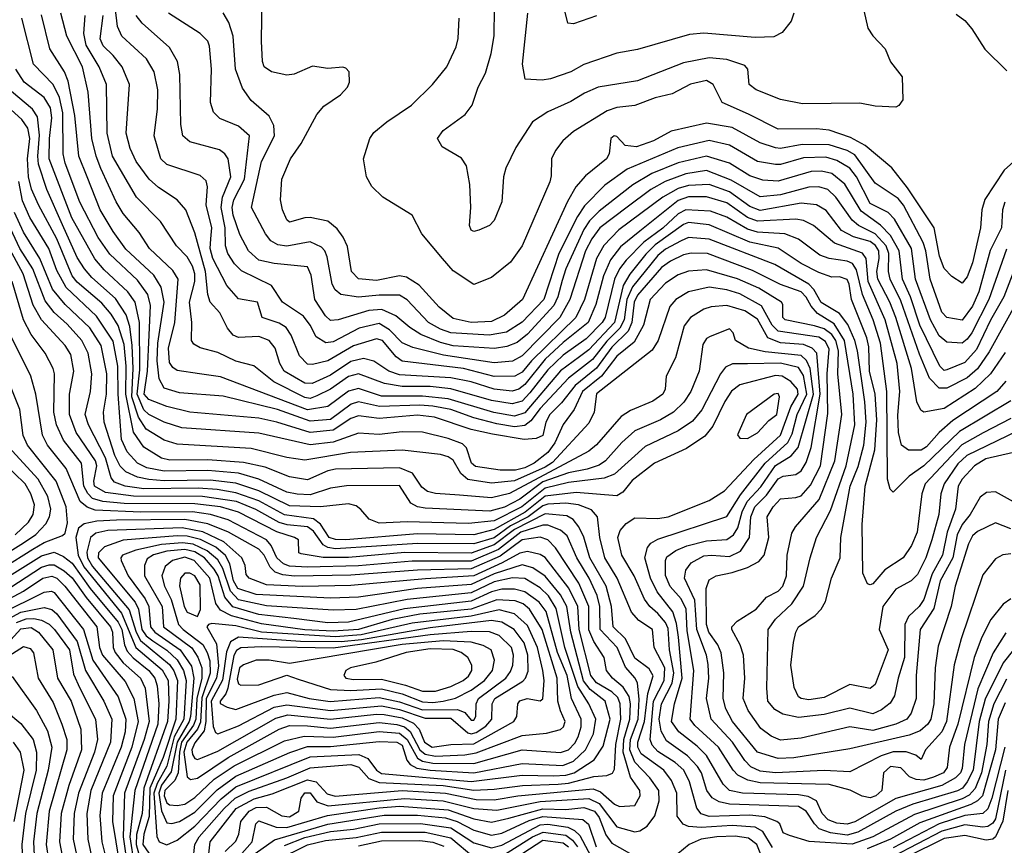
# Model space of a CAD drawing. Extents: x 501367 to 657802, y 482273 to 547541.
# Tile 258 of 656: x 589490 to 593340, y 486531 to 489759. Entities that reach past the tile are written whole.
import ezdxf

# ---------------------------------------------------------------- set-up
doc = ezdxf.new("R2010")
doc.units = 0

msp = doc.modelspace()

# ---------------------------------------------------------------- linework, layer by layer
at = {"layer": '0CON20XD'}
for points in [[(589898.9, 488488.9), (589875, 488563.1), (589847.7, 488607.7), (589810.8, 488650.8), (589715, 488733.4), (589695, 488758), (589635, 488902.7), (589563.6, 489035), (589536.7, 489096.7), (589524.2, 489145), (589520.5, 489215), (589530, 489295), (589522.3, 489335), (589498.8, 489368.8), (589415, 489444.1), (589370.7, 489505), (589347.9, 489575), (589322.7, 489695), (589237.8, 489855)], [(593342.5, 488457.5), (593285.2, 488375), (593225, 488316.9), (593105, 488239.3), (593025, 488224.5), (593013, 488233), (592998.1, 488265), (592976.2, 488395), (592915.5, 488595), (592892.3, 488655), (592845.6, 488745), (592841.3, 488775), (592850.6, 488825), (592848.7, 488855), (592836, 488876), (592815, 488891.6), (592750.4, 488909.6), (592703.6, 488935), (592643.2, 489013.2), (592605.7, 489035), (592545, 489041.7), (592385, 489013.1), (592345, 489028.7), (592265.5, 489085.5), (592185, 489114.9), (592105, 489111), (592065, 489099.1), (592004.4, 489065.6), (591832.5, 488937.5), (591773.6, 488876.4), (591745, 488825.4), (591697.8, 488665), (591664.8, 488595), (591490.6, 488425), (591455, 488381.6), (591425.3, 488364.7), (591345, 488363.5), (591225, 488394.7), (590985, 488423.9), (590961.4, 488441.4), (590908.4, 488505), (590885, 488511.8), (590795, 488483.4), (590695, 488425.8), (590635, 488410.6), (590615, 488411.9), (590584.3, 488444.3), (590551.5, 488525), (590531.8, 488555), (590505, 488572.1), (590438, 488595), (590419.4, 488655), (590345, 488668.2), (590300, 488720), (590244.6, 488825), (590234.9, 488864.9), (590237.4, 488902.6), (590241.2, 488945), (590218.9, 489035), (590223.8, 489105), (590219.6, 489129.6), (590195, 489150), (590065, 489192.7), (590041.9, 489215), (590015.3, 489305), (590029, 489411), (590029.7, 489485), (590015.2, 489555.2), (589985.5, 489605.5), (589889.7, 489695), (589872.8, 489732.8), (589856.2, 489865)], [(593342, 489045), (593332.8, 489015), (593328.5, 488945), (593284, 488856), (593240.5, 488695), (593215, 488638.4), (593175, 488584.2), (593115, 488594.7), (593095, 488615.4), (593049.8, 488745), (593032.8, 488855), (593022.3, 488887.7), (592945, 489034.2), (592925, 489060.2), (592835, 489120), (592755, 489230), (592725, 489247.2), (592655, 489270.1), (592549.1, 489270.9), (592465, 489255.8), (592445, 489257.4), (592385, 489277.9), (592275, 489337.9), (592175, 489354.8), (592036.7, 489323.3), (591968.5, 489285), (591901.9, 489261.9), (591857.8, 489267.7), (591825, 489302.2), (591814, 489305), (591801.8, 489295), (591794.6, 489235), (591784.8, 489215.2), (591701.7, 489148.3), (591664.5, 489105.5), (591631.8, 489048.2), (591455.8, 488665), (591385, 488604.2), (591335, 488579.5), (591255, 488574.6), (591185, 488590.8), (591130.6, 488635), (591051.6, 488721.6), (591002.5, 488752.5), (590975, 488757.3), (590885, 488738.8), (590815, 488746.5), (590786.6, 488775), (590772.1, 488872.1), (590755, 488909.1), (590731.1, 488941.1), (590695, 488971.5), (590626, 488986), (590605, 488984.5), (590545, 488967.5), (590535, 488976), (590517.9, 489015), (590509.2, 489055), (590515.4, 489135), (590548.2, 489215), (590590, 489275), (590651.1, 489388.9), (590679.5, 489420.5), (590744, 489465), (590772, 489495), (590778.8, 489515), (590777.5, 489555), (590765, 489570), (590753, 489573), (590695, 489567.5), (590635, 489576.9), (590563.7, 489546.3), (590535, 489541.5), (590475, 489555.5), (590445.6, 489575), (590439.5, 489595), (590435.4, 489675), (590438.5, 489855)], [(592774.4, 489865), (592806.2, 489726.2), (592825, 489696), (592873.3, 489645), (592894.3, 489594.3), (592940, 489535), (592942.5, 489445), (592927, 489423), (592915, 489417.5), (592835, 489421.2), (592775, 489432.9), (592550.6, 489430.6), (592465, 489446.7), (592370, 489485), (592341.4, 489505), (592336.9, 489565), (592325, 489580), (592255, 489603.1), (592185, 489609.8), (592085, 489589.8), (591905, 489519.7), (591751.2, 489495), (591698.5, 489471.5), (591645, 489438.7), (591555, 489399.1), (591495, 489360), (591430.2, 489259.8), (591390.9, 489179.1), (591381.1, 489145), (591375, 489047.5), (591345, 488973.8), (591326.7, 488955), (591285, 488936), (591265, 488930.8), (591255, 488936.2), (591248.6, 488955), (591253.8, 489025), (591249.4, 489115), (591237.3, 489187.3), (591217.3, 489217.3), (591141.7, 489261.7), (591124, 489295), (591145, 489325.8), (591231.1, 489388.9), (591259.4, 489425), (591282.7, 489495), (591310.5, 489549.5), (591332.9, 489627.1), (591345.4, 489695.4), (591346.9, 489803.1)], [(591745, 489774.4), (591655, 489743.3), (591632.5, 489745), (591608.3, 489848.3)], [(593375, 488066.7), (593267.7, 488042.3), (593222.6, 488015), (593175, 487962.2), (593158.8, 487935), (593148.4, 487845), (593116, 487755), (593098.4, 487665), (593057, 487593), (593025, 487491.6), (593007.1, 487465), (592964.5, 487425.5), (592950, 487395), (592949.6, 487265), (592924.1, 487185), (592909.8, 487115), (592892.8, 487087.2), (592859.3, 487060.7), (592825, 487045.7), (592735, 487067.6), (592635, 487042.5), (592535, 487030.9), (592474, 487044), (592442.7, 487062.7), (592414.7, 487095), (592411.7, 487145), (592416.1, 487375), (592444.9, 487415.1), (592508.3, 487475), (592554.3, 487545), (592580, 487655), (592605.9, 487735), (592660.4, 487839.6), (592721.1, 488015), (592754.6, 488175), (592748.6, 488295), (592714.9, 488505), (592675, 488569.9), (592609.8, 488609.8), (592585, 488638.7), (592564.8, 488674.8), (592545, 488694.4), (592464, 488724), (592355, 488779), (592178.6, 488845), (592115, 488846.5), (592085, 488839.7), (592035, 488815.5), (591999.7, 488790.3), (591905, 488681.7), (591892.3, 488655), (591883.6, 488575), (591868.8, 488541.2), (591805, 488478.6), (591745, 488396.2), (591661.7, 488328.3), (591608.9, 488261.1), (591562.8, 488215), (591547, 488185), (591535, 488133.8), (591508.7, 488121.3), (591462.7, 488117.3), (591338.3, 488138.3), (591255, 488156.4), (591112.2, 488205), (591045, 488213.3), (590895, 488199.7), (590815, 488210.6), (590785, 488199.2), (590715, 488153.8), (590625, 488145.1), (590495, 488185.9), (590425, 488201.4), (590155, 488225.2), (590065, 488246.4), (589995, 488273.7), (589976.4, 488295), (589990.1, 488385), (589996.2, 488526.2), (590001.8, 488641.8), (589990.8, 488685), (589950.7, 488740.7), (589842.3, 488842.3), (589797.1, 488907.1), (589724.8, 489045), (589667.7, 489197.7), (589659.6, 489235), (589658.5, 489395), (589645.1, 489455.1), (589621.2, 489505), (589543.5, 489585), (589497.9, 489765)], [(593389.5, 488150.5), (593193.3, 488055), (593157.6, 488022.4), (593103.8, 487945), (593090.9, 487905), (593083.8, 487825), (593056, 487726), (593033, 487655), (592999.8, 487590.2), (592975, 487565.3), (592915, 487532), (592864.2, 487465), (592850.4, 487375), (592885.3, 487295), (592835, 487159.6), (592815, 487144), (592735, 487159.4), (592635, 487109.4), (592575, 487100.5), (592545, 487104.7), (592535, 487111.8), (592517.8, 487147.8), (592505.3, 487235), (592515.8, 487324.2), (592524, 487365), (592534.6, 487385), (592600.1, 487429.9), (592623.8, 487455), (592640.4, 487485), (592664.2, 487575), (592697.4, 487655), (592699.8, 487735), (592737.5, 487935), (592767.8, 488012.2), (592789.9, 488095), (592799.8, 488185), (592794.9, 488265), (592765.3, 488465), (592755.1, 488505), (592727.6, 488567.6), (592695, 488609.8), (592622.9, 488652.8), (592594.4, 488704.4), (592575.2, 488725), (592442.3, 488802.3), (592185, 488900.3), (592105, 488907.6), (592076.3, 488895), (592015, 488861.6), (591985, 488837.5), (591886, 488714), (591863.7, 488665), (591853.6, 488585), (591836.6, 488553.4), (591785, 488502.4), (591729.1, 488430.9), (591635, 488358.1), (591525, 488239.2), (591488.8, 488191.2), (591465, 488172.4), (591425, 488167.3), (591355, 488178.9), (591265, 488202.1), (591175, 488234.9), (591105, 488248.2), (591055, 488252.2), (590896.5, 488246.5), (590815, 488264.6), (590786.1, 488256.1), (590705, 488196.1), (590625, 488189.2), (590497.7, 488235), (590285, 488286.6), (590115, 488299.6), (590055, 488318.8), (590034.9, 488354.9), (590027.3, 488425), (590030.5, 488495), (590054.9, 488655), (590042.8, 488712.8), (590015, 488760.5), (589905, 488862.3), (589855, 488931.2), (589804.5, 489015), (589754.2, 489145), (589721.7, 489225), (589705.2, 489384.8), (589679.2, 489519.2), (589665.2, 489555.2), (589608.1, 489645), (589575, 489778.1)], [(592810.2, 488480.2), (592801.9, 488515), (592742.4, 488665), (592733.4, 488725), (592725, 488742.7), (592695, 488753.4), (592665, 488752), (592615, 488770), (592545, 488805.2), (592456, 488866), (592345, 488888.6), (592185, 488957.1), (592105, 488966.2), (592085, 488957.7), (591975, 488879), (591937.8, 488842.2), (591876, 488764), (591849.9, 488720.1), (591814.9, 488575), (591715, 488467.7), (591678.9, 488441.1), (591605, 488386), (591465, 488222.3), (591425, 488208.9), (591343.9, 488223.9), (591165, 488276.7), (591065, 488287.4), (590905, 488287.7), (590815, 488317.7), (590775, 488306.9), (590695, 488247.3), (590615, 488234), (590275, 488362.5), (590192.5, 488375), (590105, 488388), (590088.8, 488398.8), (590075, 488419.2), (590071.7, 488475), (590095.9, 488575), (590109.8, 488745), (590088.3, 488778.3), (589997.9, 488865), (589956.4, 488926.4), (589895, 489000.7), (589866.8, 489046.8), (589807.7, 489177.7), (589788.7, 489225), (589772.5, 489295), (589757.9, 489475), (589734.9, 489574.9), (589674.6, 489694.6), (589650.5, 489785)], [(593365, 488268.5), (593165, 488148.5), (593025, 488015.2), (592967.8, 487975), (592905, 487912), (592893.4, 487923.4), (592883.3, 487963.3), (592880.1, 488305), (592855.4, 488495), (592826.8, 488585), (592784.8, 488684.8), (592761.4, 488781.5), (592745.4, 488805.4), (592725.2, 488814.8), (592655, 488824.9), (592618.1, 488838.1), (592535, 488901.4), (592481.9, 488921.9), (592375, 488927.7), (592335, 488940), (592255, 488987.3), (592190.7, 489010.7), (592094.2, 489015.8), (592065, 488999.6), (592005, 488944.1), (591930.3, 488889.7), (591861.5, 488818.5), (591835.1, 488784.9), (591815.3, 488744.7), (591778.5, 488595), (591767.7, 488575), (591705, 488510.8), (591615, 488447.4), (591555, 488390.7), (591485, 488299.7), (591455, 488267.6), (591415, 488256.6), (591335, 488270.7), (591175, 488316), (591095.1, 488325.1), (590985, 488325.3), (590916.4, 488336.4), (590815, 488374.9), (590775, 488363.4), (590705, 488314.3), (590652, 488288), (590625, 488278.4), (590605, 488281.3), (590483, 488343), (590405, 488406.2), (590335, 488424.2), (590265, 488458.4), (590195, 488475.5), (590170.6, 488490.6), (590161.8, 488505), (590162.4, 488575), (590153.3, 488655), (590174.9, 488735), (590174.9, 488764.9), (590166.2, 488795), (590145, 488831.9), (590103.2, 488875), (590040.3, 488970.3), (589946.7, 489065), (589853.2, 489225), (589831.9, 489315), (589829.2, 489505), (589801.2, 489575), (589749.2, 489659.2), (589740.5, 489705), (589745.3, 489775.2)], [(593345, 488345.9), (593310.3, 488305), (593138.4, 488191.6), (593084.7, 488145.3), (593035, 488089.5), (593015, 488076.5), (592965.6, 488075.6), (592937.8, 488095), (592925.5, 488145), (592923.1, 488213.1), (592931.3, 488305), (592920.8, 488415), (592874.2, 488585), (592806.9, 488735), (592799.2, 488825), (592785.7, 488845.7), (592675.6, 488885.6), (592594.1, 488954.1), (592555, 488974.5), (592525, 488978.8), (592375, 488971.5), (592335, 488986.1), (592255, 489043.1), (592175, 489066.6), (592105, 489065.8), (592065, 489051.7), (591915, 488932.6), (591839, 488871), (591800.1, 488819.9), (591772.1, 488757.9), (591742.6, 488645), (591712.4, 488575), (591615, 488497.1), (591545, 488431.9), (591465, 488332.8), (591440.9, 488315), (591415, 488307.3), (591345, 488314.6), (591255, 488343.3), (591175, 488359.3), (590975, 488370.7), (590933.4, 488385), (590874.1, 488424.1), (590833.8, 488433.8), (590785, 488423.2), (590705, 488369.7), (590632.9, 488337.1), (590605, 488338.6), (590523.8, 488385), (590507, 488415), (590489.1, 488475), (590465.4, 488505.4), (590425, 488520.7), (590345, 488516.7), (590325, 488525.6), (590302.5, 488552.5), (590273, 488613), (590235.2, 488655.2), (590225.6, 488685), (590216.9, 488775), (590175, 488925.6), (590139.7, 489015), (590105.4, 489055), (590032.4, 489102.4), (589995.9, 489135), (589945.1, 489205.1), (589921.9, 489255), (589905.7, 489315), (589919.7, 489505), (589891.2, 489575), (589855, 489619.5), (589816.6, 489656.5), (589805, 489684), (589816.3, 489775)], [(593393.4, 488665), (593279.9, 488460.1), (593235, 488394.4), (593195, 488358.7), (593115, 488318.3), (593085, 488318.7), (593047.2, 488357.2), (593008.1, 488451.9), (592935, 488659.7), (592892.7, 488745), (592887.2, 488775), (592888.5, 488845), (592878.2, 488875), (592835, 488922.2), (592769.7, 488955), (592745, 488974.8), (592681.5, 489065), (592650, 489095), (592615, 489105.8), (592575, 489104.8), (592464.8, 489074.8), (592385, 489066.1), (592272, 489132), (592175, 489169.4), (592095, 489156.5), (592013.6, 489126.4), (591958.1, 489095), (591865, 489026.5), (591758.8, 488945), (591727.4, 488902.6), (591702, 488855), (591641.4, 488665), (591601.4, 488595), (591455, 488444.8), (591416.5, 488423.5), (591345, 488417.4), (591147.3, 488447.3), (591026.8, 488476.8), (590985, 488495.2), (590936.2, 488546.2), (590895, 488571.3), (590817.1, 488552.9), (590715, 488499.8), (590686.3, 488496.3), (590648.5, 488518.5), (590625, 488564.4), (590599.9, 488599.9), (590517.4, 488655), (590475, 488719.3), (590356.9, 488776.9), (590329.3, 488805), (590303.2, 488845), (590294.8, 488875), (590293.3, 488945), (590277.7, 489025), (590283.5, 489065), (590314.8, 489145), (590305.2, 489215), (590292.2, 489235), (590270.5, 489250.5), (590155, 489281.6), (590128.4, 489305), (590119.4, 489349.4), (590115.6, 489545), (590107.1, 489595), (590075, 489650), (589969.3, 489745), (589944.7, 489775)], [(593406.4, 488855), (593338.1, 488675), (593285, 488583.8), (593230.6, 488469.4), (593185, 488418.7), (593115, 488390), (593105, 488387.7), (593087.4, 488405), (593009, 488565), (592972.3, 488675), (592941.6, 488745), (592928.8, 488855), (592894.6, 488915), (592855.9, 488955.9), (592780.4, 489010.4), (592716.6, 489116.6), (592665, 489158), (592625, 489167.2), (592585, 489165.7), (592455, 489127.4), (592395, 489131), (592345, 489149), (592265, 489198.6), (592175, 489226), (592065, 489199.9), (591961.9, 489158.1), (591887.3, 489112.7), (591755, 489010.7), (591717.2, 488972.8), (591695, 488938.9), (591625.4, 488785), (591610.8, 488739.2), (591593.9, 488675), (591577.8, 488642.2), (591475, 488529.7), (591435, 488496.7), (591395, 488480.7), (591345.9, 488474.1), (591185, 488484.4), (591135, 488497.1), (591058.3, 488528.3), (591015.1, 488555.1), (590961.2, 488601.2), (590905.6, 488625.6), (590855, 488621.8), (590735, 488585.7), (590705, 488583.3), (590685, 488601.2), (590643.6, 488665), (590630.1, 488760.1), (590615, 488793.1), (590485, 488805.2), (590425, 488819.4), (590384.3, 488855), (590350.9, 488919.1), (590325, 488994.6), (590320.6, 489025), (590327.6, 489055), (590368.5, 489135), (590388.5, 489305), (590345, 489342.5), (590272.1, 489372.1), (590247.7, 489397.7), (590235.4, 489435), (590240, 489565), (590232.3, 489655), (590225.4, 489675), (590195.6, 489705), (590071.1, 489785)], [(593348, 488862), (593279.1, 488665), (593213, 488535), (593195, 488509.8), (593175, 488494.4), (593115, 488498), (593085, 488523), (593050.5, 488585), (592992.8, 488745), (592977, 488865), (592909.7, 488979.7), (592885, 489005.2), (592815, 489040.6), (592761.5, 489145), (592735, 489178.8), (592685, 489208.7), (592641.8, 489221.8), (592555, 489218.8), (592465, 489192.8), (592445, 489192.5), (592375, 489204.5), (592265, 489268.7), (592185, 489286.5), (592062.6, 489257.4), (591865.6, 489174.4), (591778.3, 489111.7), (591698.1, 489031.9), (591670.4, 488989.6), (591598, 488845), (591539.2, 488665), (591455, 488577), (591392.8, 488537.2), (591325.1, 488525.1), (591175, 488534.4), (591135, 488548.5), (591088.8, 488575), (591005, 488663.8), (590975, 488682.5), (590895, 488682.3), (590815, 488673.8), (590745, 488684.7), (590723.4, 488703.4), (590711, 488725), (590692.1, 488832.1), (590683.6, 488855), (590669.3, 488869.3), (590625, 488891), (590534.1, 488874.1), (590499.2, 488879.2), (590472, 488895), (590451.4, 488921.4), (590396.7, 489025), (590435.2, 489205), (590485.9, 489305), (590483.9, 489345), (590465, 489381.2), (590395, 489443.1), (590361.3, 489491.3), (590334.3, 489565), (590324.8, 489695), (590308, 489748), (590285.6, 489785.6)], [(593387.9, 489215), (593338.8, 489171.2), (593263.6, 489056.4), (593251.7, 489015), (593247, 488945), (593215, 488808.6), (593195, 488753.5), (593175, 488728.5), (593135, 488754.5), (593105, 488786.4), (593086, 488835), (593065.4, 488945.4), (592961.5, 489101.5), (592899.2, 489179.2), (592795, 489266.9), (592738.7, 489298.7), (592655, 489327), (592605, 489332.6), (592455, 489330.5), (592339.9, 489389.9), (592236.4, 489435), (592201, 489505), (592175, 489521.2), (592112.9, 489507.1), (592040.4, 489469.6), (591975, 489454), (591895, 489422.9), (591825, 489415.2), (591787.2, 489402.8), (591655, 489322), (591613.8, 489285), (591585, 489247.5), (591569.7, 489215), (591568.3, 489148.3), (591562.4, 489125), (591454.1, 488875), (591408.8, 488811.2), (591335, 488751.4), (591265, 488724), (591185, 488776.9), (591143.3, 488825), (591061.7, 488921.7), (591024.5, 488994.5), (590910, 489065), (590867.2, 489107.2), (590845.7, 489145), (590834.3, 489215), (590858.9, 489295), (590875, 489318.1), (590925, 489359.5), (591022.2, 489425), (591104.5, 489505), (591159.6, 489575), (591196.7, 489653.3), (591204, 489685), (591208.2, 489765)], [(592516.2, 489785), (592506.6, 489753.4), (592471.5, 489708.5), (592438.3, 489691.7), (592365, 489688.9), (592165, 489705.8), (592108.5, 489701.5), (591905, 489642), (591825, 489628.5), (591696, 489584), (591644.4, 489555), (591565, 489527.5), (591532.3, 489522.3), (591466, 489526), (591455.3, 489585), (591476.5, 489785)], [(593150.8, 489780.8), (593185, 489755.6), (593213, 489723), (593263.6, 489643.6), (593349.5, 489559.5)], [(593375, 487873.6), (593305, 487912.9), (593269.7, 487910.3), (593245, 487892.9), (593206, 487825), (593174.4, 487785.6), (593155.2, 487745.2), (593138.1, 487655), (593089.3, 487565), (593063.5, 487456.5), (593010.9, 487375), (592995.6, 487195.6), (592995.2, 487104.8), (592975, 487047.8), (592958.2, 487025), (592915.5, 487005), (592825, 486980), (592735, 486994), (592545, 486949.8), (592465, 486942.9), (592428.1, 486958.1), (592387.5, 486987.5), (592337.8, 487057.8), (592319.1, 487105), (592324.7, 487184.7), (592319.4, 487275), (592306.7, 487315), (592273.9, 487375), (592274.6, 487385), (592295, 487407.7), (592370, 487455), (592409.2, 487500.9), (592455, 487525.3), (592473.4, 487545), (592488.4, 487585), (592490, 487665), (592509, 487751), (592523.8, 487776.2), (592616.2, 487883.8), (592677.2, 488035), (592704.9, 488215), (592688.9, 488375), (592690.7, 488465), (592680.6, 488505), (592665, 488528.1), (592635, 488550.9), (592597.6, 488562.4), (592482.9, 488585), (592473.8, 488595), (592473.5, 488645), (592468.2, 488655), (592379.4, 488709.4), (592296.3, 488746.3), (592175, 488781.6), (592105, 488776.2), (592065, 488761.7), (592015, 488729.1), (591954.8, 488665), (591928.8, 488565), (591891.8, 488498.2), (591825, 488443.3), (591764.1, 488365), (591690.1, 488305), (591657.4, 488235), (591615, 488176.6), (591581.8, 488105), (591555, 488066.5), (591501.9, 488025), (591465, 488006.9), (591428.5, 487998.5), (591368.4, 487998.4), (591272.4, 488012.4), (591256.2, 488025), (591236.5, 488085), (591220.8, 488100.8), (591165, 488122.2), (591065, 488146.4), (590985, 488147.9), (590895, 488137.7), (590815, 488141.9), (590715, 488107.7), (590625, 488097), (590425, 488142), (590123.8, 488163.8), (590055, 488185.9), (589995, 488215.7), (589975, 488233.9), (589949.6, 488295), (589960, 488390), (589958.8, 488575), (589941, 488655), (589912.5, 488695), (589820.5, 488780.5), (589783.9, 488823.9), (589693.9, 488983.9), (589605.8, 489215), (589606, 489295), (589615.4, 489375), (589610.6, 489415), (589585, 489454.3), (589507.8, 489515), (589474.5, 489565)], [(593365, 487768.4), (593305, 487791.5), (593235, 487757.9), (593215, 487741.3), (593199.8, 487710.2), (593147.3, 487545), (593132.2, 487465), (593080.8, 487309.2), (593068.8, 487225), (593064.2, 487085), (593052.7, 487025), (593040.6, 487005), (593010.6, 486979.4), (592967.5, 486962.5), (592735, 486908.4), (592516.3, 486873.7), (592455, 486870.6), (592375, 486894.8), (592277.5, 487015), (592251.1, 487065), (592240.8, 487105), (592243.4, 487205), (592233.1, 487283.1), (592219.8, 487315), (592183.8, 487365), (592175.4, 487395), (592174, 487535), (592185, 487568.5), (592212.5, 487585), (592275, 487597.2), (592335, 487617.4), (592379.7, 487640.3), (592400.8, 487665), (592418.4, 487735), (592412.2, 487815), (592435.7, 487855), (592465, 487886.3), (592525, 487891), (592545, 487898), (592581.2, 487938.8), (592621.5, 488015), (592650.1, 488219.9), (592646.5, 488375), (592655, 488471.5), (592641.1, 488501.1), (592615, 488518.1), (592455, 488541), (592431.6, 488565), (592390.3, 488640.3), (592305, 488686.8), (592255, 488703.1), (592185, 488713), (592105.3, 488695.3), (592054.9, 488665.2), (592031.7, 488638.3), (591986.1, 488505), (591963.1, 488466.9), (591745, 488295.7), (591735.6, 488224.4), (591715, 488181.1), (591572.6, 488027.4), (591545, 488009), (591425, 487956.8), (591335, 487946.6), (591241.6, 487961.6), (591214.9, 487984.9), (591185, 488036.5), (591165, 488050.2), (591135, 488059.5), (590985, 488075.8), (590782.9, 488067.1), (590605, 488036.8), (590535, 488047), (590395, 488082.9), (590105, 488099.8), (590055, 488114.5), (589985, 488158.2), (589954.6, 488204.6), (589928.2, 488285), (589933.5, 488395), (589930.1, 488485), (589919.9, 488559.9), (589905.6, 488605.6), (589865, 488668.7), (589771.6, 488751.6), (589743.1, 488785), (589715, 488829.1), (589657.4, 488957.4), (589596.3, 489095), (589563.9, 489193.9), (589560.3, 489225), (589567.4, 489307.4), (589559.2, 489379.2), (589539.7, 489409.7), (589457.9, 489477.9)], [(590767.2, 487937.2), (590705, 487926.9), (590625, 487901.9), (590575, 487903.6), (590535, 487911.4), (590425, 487962.8), (590345, 487986.5), (590225, 487996), (590055, 487993.8), (589986.8, 488006.8), (589950.5, 488025), (589909.5, 488069.5), (589888.3, 488118.3), (589874.7, 488294.7), (589873.8, 488405), (589855, 488501.8), (589790.5, 488600.5), (589671.8, 488711.8), (589635, 488778), (589604, 488864), (589529, 488985), (589501.1, 489051.1), (589486.9, 489126.9)], [(593375, 487296.1), (593335, 487245.2), (593265, 487102.4), (593241.6, 487015), (593217.4, 486825), (593195, 486778.9), (593175.8, 486755), (593156.2, 486743.8), (592982.3, 486692.3), (592915, 486664.9), (592767.4, 486582.6), (592725, 486571.2), (592660.3, 486580.2), (592616.3, 486596.3), (592596.9, 486615), (592564.8, 486665), (592535, 486682.7), (592265, 486692.7), (592225, 486701.8), (592197.2, 486717.2), (592176.9, 486745), (592155.1, 486815), (592139.9, 486839.9), (592101.4, 486881.4), (592019.1, 486939.1), (591997.4, 486977.4), (591990, 487025), (591999.7, 487085), (592040.9, 487165), (592047.5, 487205), (592030.6, 487295), (592025, 487379.2), (592015, 487401.7), (591985, 487437.6), (591953.5, 487465), (591933, 487493), (591892.8, 487585), (591844.7, 487665), (591828.8, 487735), (591837.7, 487762.3), (591861.2, 487788.8), (591895, 487811.9), (591985, 487809.4), (592025, 487815.6), (592185, 487879), (592245, 487917.4), (592360.4, 488039.6), (592465, 488134.1), (592504.8, 488245.2), (592533.2, 488295), (592531.4, 488315), (592504.4, 488344.4), (592471.2, 488365), (592445, 488367.8), (592305, 488331.4), (592272.9, 488307.1), (592246.9, 488266.9), (592200.1, 488169.9), (592169, 488131), (592097, 488083), (591971.3, 488025), (591885, 487957.5), (591847.5, 487912.5), (591825, 487897.5), (591665, 487910.8), (591545, 487896.2), (591465.9, 487834.1), (591345, 487765.8), (591265, 487745.1), (591045, 487748.5), (590765, 487725.5), (590725, 487726.6), (590699.5, 487735), (590666.3, 487786.3), (590638, 487808), (590525, 487822.6), (590425, 487878.2), (590335, 487909.9), (590262.5, 487922.5), (590187.2, 487927.2), (589975, 487924.6), (589902.7, 487935), (589860.8, 487950.8), (589847.6, 487967.6), (589825, 488046.2), (589758.5, 488175), (589745.8, 488215), (589766.4, 488305), (589772.2, 488375), (589757.5, 488455), (589732.4, 488505), (589675, 488568), (589624.7, 488614.7), (589589.4, 488659.4), (589541, 488785), (589491, 488865), (589425, 489004.3)], [(593345, 487362.1), (593295.8, 487284.2), (593236.7, 487143.3), (593184.1, 486925), (593175, 486832.2), (593168.1, 486815), (593148.4, 486795), (593094.9, 486765.1), (592915.3, 486714.7), (592755, 486622.5), (592725, 486614), (592685, 486618.2), (592651.5, 486631.5), (592627, 486655), (592605.3, 486705), (592572.3, 486722.3), (592535, 486728.5), (592315.4, 486735.4), (592265, 486745.6), (592240.4, 486770.4), (592175, 486883), (592139, 486919), (592067, 486975), (592038.9, 487015), (592050.3, 487085), (592080.4, 487185), (592065.1, 487344.9), (592058.3, 487398.3), (592043.9, 487443.9), (591982, 487522), (591956.3, 487575), (591934.4, 487655), (591944.4, 487695.6), (591957.9, 487712.1), (591985, 487727.6), (592255, 487816.3), (592308, 487902), (592404.5, 488025.5), (592493.5, 488106.5), (592509.5, 488140.5), (592530.1, 488215), (592567.1, 488295), (592555, 488368.2), (592535, 488399.4), (592465, 488415.9), (592335, 488413.6), (592276.9, 488413.1), (592249.1, 488400.9), (592229.6, 488375), (592156.5, 488233.5), (592120.3, 488189.7), (592065, 488151.2), (591935, 488091), (591815, 487981.9), (591775, 487967), (591635, 487949.5), (591545, 487927.7), (591453.8, 487855), (591345, 487800), (591245, 487789.9), (591005, 487795.9), (590895, 487791.1), (590856.8, 487806.8), (590823.7, 487843.7), (590805, 487857.9), (590775, 487865.6), (590665.5, 487854.5), (590545, 487858.8), (590425, 487917.3), (590335, 487946.9), (590235, 487959.3), (590055, 487955.9), (589995, 487960.8), (589950.8, 487970.8), (589905, 487991), (589883.2, 488013.2), (589861.3, 488055), (589820.2, 488185), (589817.5, 488225), (589829.4, 488295), (589830.3, 488375), (589808, 488485), (589763.7, 488553.7), (589667.8, 488645), (589618.1, 488705), (589569.2, 488825), (589505, 488928.4), (589469.1, 489005)], [(593348.6, 487181.4), (593299.1, 487085), (593278.2, 487015), (593271.2, 486925), (593249.8, 486815), (593226.2, 486753.8), (593202.8, 486727.2), (593175, 486712.7), (592988, 486652), (592825, 486564.7), (592745, 486535.9), (592576.5, 486546.5), (592499.8, 486569.8), (592475, 486580), (592462.5, 486615), (592450.4, 486625), (592403.2, 486643.2), (592345, 486649.2), (592185, 486643.4), (592154.9, 486654.9), (592137, 486677), (592108.8, 486778.8), (592086.6, 486825), (592052.6, 486855), (591985, 486898.1), (591962.4, 486922.4), (591955.1, 486945), (591968.1, 487095), (592009.4, 487175), (592011.8, 487225), (591970.4, 487305), (591964.5, 487375), (591910.4, 487410.4), (591882.5, 487442.5), (591825.9, 487575), (591777.6, 487655), (591757.8, 487735), (591748.8, 487815), (591725, 487842.4), (591675, 487862.6), (591625, 487869.1), (591555, 487865.4), (591535, 487858.5), (591478.3, 487815), (591409.2, 487780.8), (591345, 487733.8), (591265, 487709.3), (591045, 487711.5), (590725, 487690.4), (590695.2, 487695.2), (590676.4, 487706.4), (590639.1, 487759.1), (590615, 487776.7), (590535.5, 487784.5), (590505, 487793.2), (590413.8, 487843.8), (590337.6, 487875), (590204.9, 487894.9), (589935, 487896.3), (589825, 487911.2), (589782.4, 487935), (589779.5, 487955), (589791.3, 488015), (589786.3, 488035), (589710.8, 488145), (589684.6, 488215), (589684.5, 488295), (589702.1, 488385), (589689.5, 488449.5), (589667.6, 488485), (589575.8, 488585.8), (589542.9, 488642.9), (589503.3, 488765), (589425, 488909.8)], [(592433.1, 486523.1), (592395.3, 486585.3), (592365, 486602.3), (592275, 486608.6), (592155, 486600.5), (592104.9, 486604.9), (592083.4, 486613.4), (592060.9, 486645), (592059.2, 486735), (592038.5, 486785), (592008, 486825), (591919.5, 486889.5), (591907.1, 486915), (591907.2, 486935), (591933.4, 487015), (591945.5, 487124.5), (591966.2, 487193.8), (591951.4, 487221.4), (591895, 487262.5), (591858, 487338), (591810.3, 487385), (591804.2, 487465), (591782.6, 487545), (591719.5, 487655), (591695.5, 487735.6), (591676.7, 487776.7), (591654.4, 487804.4), (591629.5, 487819.5), (591545, 487826.8), (591424.1, 487765.9), (591345, 487706), (591255, 487673.1), (590995.6, 487675.6), (590775, 487656.3), (590676.3, 487656.3), (590590.6, 487670.6), (590581.2, 487675), (590580, 487725), (590564, 487735), (590495, 487757.2), (590345, 487834), (590275, 487854), (590175, 487866.2), (589898.1, 487868.1), (589815, 487875.1), (589775, 487887.6), (589756, 487906), (589740.8, 487935), (589731.5, 488025), (589660.9, 488115), (589633.9, 488175), (589623.3, 488225), (589625.6, 488375), (589620.9, 488395), (589588.9, 488455), (589535, 488528), (589505.4, 488585.4), (589461.1, 488735)], [(593365, 487671), (593333.5, 487666.5), (593305, 487651.8), (593255, 487588.9), (593171.4, 487338.6), (593143.3, 487236.7), (593114.1, 487015), (593094.7, 486975.3), (593030.9, 486905), (593015, 486866.7), (592993.4, 486883.4), (592956.3, 486896.3), (592905, 486897.2), (592858.3, 486881.7), (592735, 486818.3), (592635, 486824), (592445, 486814.9), (592385, 486821.2), (592348.3, 486838.3), (592325, 486862.4), (592276.8, 486935), (592193.7, 487025), (592174.8, 487105), (592184.8, 487185), (592181.5, 487238.5), (592174.6, 487275), (592138, 487375), (592129.4, 487489.4), (592089, 487575), (592095, 487606.5), (592115.5, 487635), (592165, 487663), (592195, 487666), (592265, 487659.7), (592308.5, 487681.5), (592343.5, 487735), (592348.3, 487815), (592364.2, 487855), (592409.4, 487900.6), (592455, 487964.2), (592475, 487974.5), (592525, 487981.4), (592545, 487995.8), (592565, 488027.7), (592583.9, 488086.1), (592619.9, 488295), (592607, 488455), (592588.8, 488475), (592555, 488489.2), (592463.9, 488496.1), (592415.3, 488515.3), (592375, 488588.3), (592325, 488620.9), (592255, 488642.1), (592193.2, 488636.8), (592165, 488627.3), (592113.2, 488595), (592087.3, 488562.7), (592053.5, 488436.5), (592017.7, 488365), (592013.3, 488315), (592004.7, 488295), (591965, 488267.3), (591878.5, 488231.5), (591841.9, 488208.1), (591745, 488096.7), (591715, 488071.6), (591405, 487906.5), (591335, 487889.7), (591209.6, 487900.4), (591115, 487906.7), (591085, 487914.8), (591061.6, 487931.6), (591025.5, 487985.5), (590975, 488007.1), (590725, 488001.4), (590695, 487995.2), (590615, 487959.6), (590545, 487971.9), (590449.1, 488009.1), (590365, 488028.1), (590225, 488038.4), (590077.2, 488037.2), (590045, 488044.8), (589975, 488088), (589935, 488146.9), (589904.3, 488295), (589906.7, 488405), (589898.9, 488488.9)], [(593365, 487494.6), (593335, 487473.6), (593286.4, 487413.6), (593251.7, 487345), (593221.6, 487265), (593158.1, 487005), (593125.5, 486915), (593115.8, 486835), (593102.3, 486815), (593062.4, 486797.6), (593025, 486786.3), (592995, 486788.2), (592969.5, 486799.5), (592935, 486834.4), (592895, 486840), (592866.6, 486815), (592861.2, 486745), (592837.4, 486725), (592815, 486717.4), (592783.3, 486723.3), (592736.6, 486746.6), (592655, 486769.6), (592385, 486775.8), (592336.3, 486786.3), (592298.1, 486805), (592278.9, 486825), (592222.2, 486915), (592129.4, 486999.4), (592111, 487025), (592125.4, 487215), (592099.8, 487370.2), (592095.6, 487455), (592076.1, 487495), (592032.9, 487542.9), (592014.5, 487585.5), (592014.4, 487645), (592020.5, 487659.5), (592055.6, 487684.4), (592098, 487702), (592175, 487721.4), (592255, 487726.7), (592281.3, 487745), (592297.7, 487772.3), (592314.5, 487835), (592334.1, 487875), (592387, 487933), (592444.4, 488015.6), (592505.7, 488054.3), (592533.1, 488086.9), (592594, 488295), (592580.7, 488395), (592566.1, 488426.1), (592545, 488446.1), (592405, 488460.1), (592339.4, 488475), (592288.6, 488505), (592279.2, 488535), (592265, 488550), (592189.6, 488520.4), (592175, 488512.3), (592160.5, 488489.5), (592146.2, 488385), (592113.5, 488305), (592086.3, 488263.7), (592045.9, 488225), (591995, 488195.2), (591895, 488151.5), (591843.7, 488106.3), (591779.7, 488035), (591755, 488017.5), (591708.7, 488001.3), (591635, 487987.2), (591535, 487952.1), (591444.9, 487885.1), (591385, 487853.4), (591327.6, 487837.6), (591075, 487849), (591045.1, 487855.1), (591018.7, 487868.7), (590975, 487937.9), (590767.2, 487937.2)], [(590293.2, 486506.8), (590335, 486547.5), (590346.5, 486575), (590354.9, 486625), (590387.2, 486665), (590415, 486679.4), (590455, 486681), (590515, 486646.7), (590545, 486642.5), (590581.8, 486665), (590590.6, 486715), (590605, 486736.7), (590625, 486736.3), (590651.7, 486701.7), (590696, 486686), (590995, 486714.9), (591145, 486705.4), (591265, 486674.7), (591355, 486668.7), (591525, 486702.5), (591715, 486713.8), (591755.3, 486695.3), (591825, 486602.9), (591895, 486583.5), (591915, 486587.6), (591943.8, 486606.2), (591973.3, 486646.7), (591990.7, 486705), (591988.8, 486745), (591954, 486795), (591895, 486856.8), (591875.8, 486905), (591878.5, 486945), (591907.6, 487025), (591912.3, 487102.3), (591905.8, 487165.8), (591896.4, 487185), (591858.2, 487228.2), (591825.9, 487305), (591759.5, 487375), (591758.4, 487465), (591747.9, 487507.9), (591717.1, 487575), (591668.1, 487655), (591630.8, 487740.8), (591605, 487762.9), (591555, 487782.2), (591535, 487782.3), (591449.7, 487755), (591362.3, 487687.7), (591255, 487641.5), (591025, 487641.8), (590815, 487623.3), (590615, 487619), (590545, 487622.9), (590521.8, 487631.8), (590495.1, 487655), (590473.7, 487703.7), (590455.4, 487725.4), (590305, 487803.9), (590236.2, 487825), (590165.2, 487835.2), (589964, 487834), (589785, 487840.9), (589753.1, 487853.1), (589726, 487876), (589671.9, 488005), (589598.9, 488095), (589578.8, 488135), (589552.5, 488295), (589533.8, 488365), (589459.6, 488515)], [(589425, 487616.3), (589541.1, 487688.9), (589585, 487714.9), (589657.5, 487742.5), (589667.8, 487752.2), (589677.4, 487792.6), (589671.6, 487855), (589632.6, 487955), (589520.8, 488095), (589503.1, 488133.1), (589490.8, 488235), (589396.9, 488466.9)], [(593365, 488199.5), (593256.4, 488143.6), (593173.5, 488096.5), (593030, 487945), (593016.8, 487905), (592999.2, 487755), (592976.9, 487703.1), (592944.1, 487655), (592872, 487608), (592825, 487553.6), (592815, 487549.1), (592805, 487553.3), (592786.1, 487595), (592784.4, 487785), (592795.5, 487935), (592833.1, 488076.9), (592840.9, 488195), (592834.4, 488295), (592812.8, 488385), (592810.2, 488480.2)], [(592335, 488122.2), (592375, 488143.5), (592418.6, 488191.4), (592449.6, 488215), (592460.8, 488285), (592455, 488298.2), (592439.2, 488295), (592331.1, 488215), (592295.9, 488135.9), (592305, 488122.5), (592335, 488122.2)], [(589415, 487658.2), (589505, 487713.4), (589553.6, 487746.4), (589592.4, 487787.6), (589606.9, 487815), (589612.3, 487845), (589600.2, 487895), (589562.7, 487962.7), (589431.7, 488105)], [(589472.4, 487745), (589524.9, 487795.1), (589543.2, 487825), (589547.7, 487862.3), (589533.5, 487905), (589510.8, 487945), (589425, 488027.5)], [(590227.4, 486475), (590234, 486545), (590336.3, 486675), (590407.2, 486712.8), (590477, 486733), (590615, 486787.6), (590649.5, 486779.5), (590692.3, 486732.3), (590723.8, 486723.8), (590985, 486745.8), (591155.1, 486735.1), (591275, 486710.8), (591345, 486709.6), (591438.1, 486725), (591732.6, 486752.6), (591760.6, 486740.6), (591815, 486692.3), (591835, 486682.7), (591895, 486686.9), (591916, 486725), (591913.9, 486745), (591878.1, 486798.1), (591848.8, 486895), (591851.5, 486945), (591875.3, 487025), (591877.6, 487085), (591872.6, 487112.6), (591849.4, 487149.4), (591807.1, 487185), (591783.8, 487215), (591774.7, 487265), (591735, 487328.1), (591715, 487373.4), (591714.9, 487465), (591676.2, 487556.2), (591584.7, 487694.7), (591555, 487725.2), (591525.4, 487735.4), (591455, 487725.9), (591368.1, 487661.9), (591255, 487611.6), (591045, 487606.9), (590785, 487586.9), (590565, 487584), (590518.8, 487588.8), (590489.2, 487599.2), (590469.3, 487619.3), (590445.4, 487665.4), (590425, 487688.5), (590305.9, 487755.9), (590225, 487788.3), (590135, 487804.6), (589868.1, 487801.9), (589791.3, 487798.7), (589741.6, 487788.4), (589719.4, 487770.6), (589709.3, 487735), (589718.3, 487665), (589740.4, 487620.4), (589888.4, 487438.4), (589944.4, 487304.4), (590046.9, 487216.9), (590070.2, 487175), (590073.5, 487095), (590067.3, 487015), (589975.4, 486755), (589968.8, 486655), (589946.6, 486573.4), (589944.9, 486535), (589969.8, 486445)], [(590168.1, 486475), (590174.2, 486535), (590192.2, 486565), (590289.1, 486675), (590332.6, 486715), (590387.1, 486742.9), (590535, 486795.5), (590625, 486834.5), (590785, 486846.9), (590816.2, 486836.2), (590855, 486793), (590895, 486776.2), (591145.3, 486765.3), (591265, 486747.3), (591345, 486750.5), (591455.5, 486765.5), (591595, 486770.2), (591635, 486773.9), (591735, 486800.7), (591786, 486804), (591807.2, 486812.8), (591815, 486828.8), (591820.6, 486925), (591840.8, 487025), (591837.5, 487085), (591829.1, 487109.1), (591805, 487131.6), (591745, 487165.9), (591722.7, 487195), (591677.4, 487375), (591672.3, 487465), (591637, 487537), (591545, 487656.7), (591525, 487668.3), (591475, 487680), (591445, 487673.3), (591376.8, 487635), (591265, 487584.5), (591076.6, 487573.4), (590785, 487546.4), (590595, 487543.7), (590455, 487550), (590386.9, 487575), (590375, 487590), (590371.1, 487625), (590358.7, 487655), (590288.1, 487718.1), (590206.4, 487756.4), (590125, 487772), (589835, 487762.5), (589788.2, 487751.8), (589767.1, 487735), (589752.6, 487677.4), (589754.4, 487655), (589775, 487621.4), (589917.7, 487452.3), (589944.9, 487365), (589962.5, 487332.5), (590075, 487238.3), (590093, 487213), (590106.3, 487175), (590101, 487025), (590050.6, 486875), (589998.5, 486755), (589996.4, 486643.6), (589974.7, 486574.7), (589971, 486535), (589995, 486500.3)], [(590065, 486533.4), (590105, 486551.3), (590175, 486606.2), (590277.4, 486712.6), (590335, 486759.4), (590625, 486876.8), (590815.9, 486885.9), (590851.1, 486871.1), (590885.5, 486825), (590905, 486812.6), (591255, 486781.3), (591455, 486805.3), (591576.5, 486803.5), (591624.8, 486805.2), (591657.8, 486815), (591736.1, 486865), (591771.5, 486918.5), (591799.2, 487025), (591779, 487095), (591720.4, 487140.4), (591694.8, 487174.8), (591644.4, 487365), (591629.7, 487465), (591605, 487510.2), (591545, 487583.8), (591495.7, 487615.7), (591455, 487627.7), (591345, 487592.4), (591255, 487551), (591044.9, 487534.9), (590915.4, 487515.4), (590815, 487502), (590705, 487498), (590415, 487511.5), (590342.7, 487535), (590325.7, 487565), (590311.6, 487631.5), (590294.8, 487664.8), (590256.5, 487696.5), (590196.9, 487726.9), (590145, 487739.6), (590105, 487740.7), (589895, 487724.6), (589821.3, 487698.7), (589798.3, 487675), (589796.6, 487655), (589941.5, 487481.5), (589954.6, 487454.6), (589967.4, 487375), (589985, 487350.1), (590010.6, 487330.6), (590065, 487293.6), (590105, 487256), (590130.1, 487215), (590140.4, 487175), (590131.2, 487025), (590093.9, 486955), (590065, 486840.3), (590026.8, 486773.1), (590014.4, 486735), (590025.6, 486565.6), (590035.8, 486545), (590065, 486533.4)], [(590085, 486616), (590115, 486624.2), (590175, 486660.4), (590261.4, 486748.6), (590335, 486801.8), (590545.5, 486894.5), (590615, 486917.2), (590705, 486917.1), (590895, 486936.7), (590965, 486935.1), (590985, 486922.2), (591003.9, 486863.9), (591016.9, 486846.9), (591042.8, 486832.8), (591094.7, 486824.7), (591265, 486814.6), (591455, 486851.6), (591613.2, 486843.2), (591655, 486860.7), (591702.4, 486905), (591732.8, 486967.2), (591742.5, 487025), (591714.9, 487084.9), (591672.6, 487152.6), (591621.7, 487305), (591587.2, 487457.2), (591556.9, 487506.9), (591525, 487538.1), (591465, 487573.8), (591416.3, 487576.3), (591345, 487560.7), (591255, 487518.6), (591005, 487492.8), (590805, 487453.8), (590715, 487449.9), (590455, 487466.9), (590345, 487491.5), (590314.1, 487525), (590283.9, 487613.9), (590265, 487647.5), (590222.5, 487682.5), (590168.1, 487708.1), (590126.5, 487713.5), (590045, 487707.8), (589944.4, 487685.6), (589892.2, 487665), (589885.3, 487655), (589886.7, 487645), (589914.2, 487585), (589980, 487495), (589995.1, 487465), (590001.1, 487385), (590018.6, 487365), (590117.9, 487295), (590161.5, 487231.5), (590171.2, 487185), (590157.9, 487035), (590153, 487015), (590105.3, 486935), (590082.1, 486817.9), (590045, 486765.9), (590033.9, 486735), (590045, 486665.7), (590065, 486619), (590085, 486616)], [(589428.7, 487571.3), (589575, 487663.5), (589625, 487677.3), (589660.9, 487660.9), (589695, 487634.6), (589765.4, 487535.4), (589875, 487403), (589889.2, 487375), (589900.2, 487315), (589910.6, 487290.6), (589933.6, 487263.6), (589994.3, 487215), (590018.2, 487185), (590027.3, 487155), (590033.6, 487085), (590030.4, 487005), (589939.7, 486745), (589920.8, 486565), (589937.8, 486455), (589919.5, 486375), (589920.4, 486330.4), (589935, 486296.7), (589955, 486275.7), (589975, 486265.2)], [(590105, 486686.4), (590135, 486691.9), (590175, 486717.7), (590250.1, 486789.9), (590328, 486842), (590525, 486939.6), (590602.3, 486957.7), (590715, 486954), (590895, 486975.6), (590975, 486969.5), (591004.3, 486945), (591045, 486872.2), (591065, 486859.6), (591105, 486852), (591265, 486850.8), (591455, 486904.3), (591605, 486893.5), (591635.6, 486904.4), (591659.9, 486930.1), (591673.1, 486955), (591684.8, 486994.8), (591684.9, 487025), (591647.2, 487105), (591630.1, 487195), (591593.2, 487285), (591548.1, 487445), (591521.5, 487481.5), (591465, 487522.3), (591425, 487532.5), (591375, 487532.2), (591335, 487521.8), (591255, 487485.7), (590995, 487456.2), (590775, 487403.5), (590695, 487400.9), (590561.5, 487418.5), (590425, 487434), (590323.6, 487463.6), (590291.6, 487501.6), (590265.3, 487584.7), (590250.8, 487610.8), (590212.3, 487655), (590175, 487678.8), (590135, 487687.4), (590065, 487681), (590013.2, 487666.8), (589988.8, 487651.2), (589978.1, 487625), (589978.2, 487585), (590047.1, 487465), (590052.6, 487385), (590162.9, 487302.8), (590187, 487267), (590201.8, 487225), (590201.7, 487185), (590183, 487105), (590178.6, 487025), (590169, 487001), (590123.2, 486935), (590114.1, 486895), (590109.2, 486815), (590096, 486784), (590057.7, 486745), (590055.4, 486725), (590065, 486697.8), (590075, 486689.8), (590105, 486686.4)], [(590158.3, 486788.3), (590185, 486793.4), (590305.6, 486874.4), (590505, 486984.9), (590545, 486999.5), (590615, 486999), (590705, 486989.1), (590895, 487011.6), (590965, 487003.5), (590993.8, 486993.8), (591016, 486976), (591053.9, 486903.9), (591075, 486887.3), (591115, 486879.2), (591230, 486885), (591275, 486892.2), (591455, 486960.9), (591550.1, 486969.9), (591605, 486983.8), (591615.5, 486994.5), (591622.2, 487015), (591605, 487057.3), (591594.3, 487095), (591590.8, 487185), (591532.2, 487375), (591483.2, 487455), (591458.9, 487475), (591427.6, 487487.6), (591355, 487490.8), (591255, 487454.8), (591054.8, 487435.2), (590946.5, 487413.5), (590815, 487375.1), (590715, 487367.8), (590605, 487374.2), (590435, 487396.7), (590318, 487428), (590275, 487451), (590256.5, 487476.5), (590232.8, 487575), (590171.9, 487645), (590135, 487658.2), (590086.9, 487645), (590059, 487621), (590045.9, 487585), (590056.6, 487545), (590082.5, 487492.5), (590111.1, 487395), (590128.8, 487375), (590206, 487316), (590223.5, 487285), (590232.7, 487252.7), (590234.9, 487204.9), (590201.8, 487108.2), (590196.7, 487013.3), (590184.7, 486985), (590143.8, 486935), (590132.3, 486895), (590145, 486799.5), (590158.3, 486788.3)], [(589455, 487540), (589575, 487618.2), (589605, 487628.1), (589625, 487627.7), (589664.3, 487604.3), (589695, 487577.2), (589749.7, 487499.7), (589845.4, 487385.3), (589852.4, 487365), (589855.1, 487305), (589863.5, 487285), (589895, 487245.1), (589962.3, 487185), (589980.3, 487145), (589995.5, 487015), (589976.9, 486945), (589899.9, 486735), (589894.9, 486564.9), (589910.4, 486455)], [(589415, 487477.1), (589505, 487525.1), (589580.5, 487575), (589615, 487583.6), (589635, 487575.1), (589666.6, 487545), (589791.4, 487385), (589801.7, 487305), (589813.1, 487275), (589902, 487172), (589935.7, 487105), (589952.6, 487015), (589927.8, 486915), (589856, 486725), (589852.3, 486625), (589878.7, 486465)], [(590185, 487426.4), (590197.4, 487452.6), (590195, 487549.1), (590175, 487584.3), (590155, 487594.8), (590135, 487595.2), (590118.6, 487575), (590114.6, 487545.4), (590132.5, 487465), (590145, 487443.3), (590185, 487426.4)], [(589415, 487436.1), (589585, 487521.3), (589614.8, 487524.8), (589625, 487519.2), (589739.6, 487375), (589775.3, 487255), (589875, 487111.4), (589904.9, 487025), (589902.3, 486975), (589887.1, 486915), (589812.5, 486735), (589802.7, 486647.3), (589811.6, 486545), (589832, 486462)], [(589405, 487394.3), (589495, 487442.3), (589585, 487461.2), (589615, 487453.8), (589635, 487436.6), (589715, 487328.3), (589747.6, 487215), (589818.8, 487095), (589850.7, 487025), (589845.5, 486934.5), (589768.4, 486745), (589752.6, 486655), (589755.7, 486555), (589780, 486445)], [(590185, 486866.7), (590205, 486874.2), (590265, 486899.2), (590491.4, 487028.6), (590538.4, 487041.6), (590705, 487024.1), (590885, 487044.3), (590915, 487042.9), (590985, 487029.6), (591029, 487009), (591051.3, 486985), (591072.9, 486935), (591102.1, 486915), (591175, 486924.9), (591265, 486927.8), (591421.8, 487015), (591434, 487035), (591438.2, 487085), (591445, 487095.9), (591474.6, 487104.6), (591525, 487095.6), (591535, 487104.2), (591540.5, 487175), (591534.8, 487215.2), (591514.5, 487305), (591475, 487390.4), (591425, 487436.3), (591365, 487452), (591255, 487427.4), (591025, 487400), (590825, 487354.7), (590725, 487346.5), (590434.9, 487364.9), (590335, 487389), (590241.2, 487398.8), (590228.6, 487395), (590221.5, 487385), (590258.8, 487318.8), (590266.7, 487233.3), (590258.8, 487185), (590219.6, 487105), (590218.2, 487015), (590210.9, 486979.1), (590175, 486932.5), (590163.1, 486905), (590165, 486886.9), (590175, 486871.3), (590185, 486866.7)], [(589478, 487402), (589515, 487417), (589545, 487418.5), (589575, 487411.8), (589605, 487396.1), (589625.8, 487375), (589685.1, 487295), (589700.6, 487200.6), (589725.1, 487145.1), (589786.8, 487025), (589794, 486945), (589782.3, 486895), (589719.4, 486735), (589702.6, 486655), (589699.3, 486555), (589729.4, 486415)], [(590265, 486966.5), (590345, 486998), (590485, 487071.1), (590535, 487080.9), (590705, 487058.9), (590905, 487076.2), (590975, 487062.2), (591075, 487028.4), (591175, 487027.8), (591241.6, 486971.6), (591255, 486967.3), (591275, 486971.8), (591312.8, 486997.2), (591335.9, 487025), (591337.7, 487085), (591348, 487105), (591457.2, 487172.8), (591468, 487185), (591477.6, 487212.4), (591476.5, 487275), (591462.5, 487322.5), (591423.7, 487375), (591375, 487404.2), (591335, 487410.3), (591095, 487381), (590825.9, 487334.1), (590746.6, 487326.6), (590587.9, 487327.9), (590345, 487345.1), (590313.6, 487326.4), (590298.3, 487288.3), (590282.9, 487177.1), (590239, 487095), (590246.4, 486996.4), (590255, 486971.9), (590265, 486966.5)], [(589455.1, 487334.9), (589495, 487377.1), (589535, 487382.6), (589562.9, 487365), (589619.6, 487295), (589638, 487185), (589690.7, 487095), (589728.5, 486985), (589731.4, 486905), (589681.9, 486765), (589652.1, 486655), (589646, 486545), (589695, 486286)], [(591265, 487020.5), (591273.4, 487035), (591275.2, 487085), (591283.3, 487105), (591390.2, 487185), (591409.5, 487210.5), (591418.5, 487235), (591421.2, 487275), (591412.9, 487305), (591365, 487351.1), (591326.2, 487366.2), (591255, 487367.5), (591095, 487354), (590715, 487302.6), (590435, 487307.8), (590355, 487303.2), (590337.2, 487292.8), (590326.6, 487273.4), (590304.2, 487145.8), (590295.9, 487124.1), (590273.1, 487095), (590274.2, 487085.8), (590301, 487071), (590335, 487062.8), (590485, 487118.6), (590535, 487128.1), (590621.1, 487105), (590704, 487094), (590895, 487109.6), (590975, 487092.3), (591065, 487061.3), (591201.9, 487061.9), (591230.5, 487050.5), (591255, 487021.1), (591265, 487020.5)], [(591105, 487089.1), (591145, 487094.9), (591193.3, 487106.7), (591255, 487137.7), (591307.8, 487175), (591338.3, 487215), (591346.4, 487255), (591332.9, 487295), (591302.2, 487312.2), (591254.9, 487324.9), (591145, 487330.3), (590985, 487316.1), (590545, 487241.5), (590465.6, 487255.6), (590415, 487255.2), (590365, 487237.3), (590349.3, 487225), (590340.3, 487180.3), (590345, 487162.9), (590355, 487156.7), (590425, 487158.8), (590535, 487196.7), (590578.6, 487181.4), (590705, 487140.1), (590785, 487136.7), (590905, 487143.5), (590985, 487123.6), (591065, 487091.7), (591105, 487089.1)], [(589448.1, 487271.9), (589505, 487308), (589530.3, 487300.3), (589543.6, 487283.6), (589561.7, 487185), (589620.2, 487090.2), (589655, 487005.5), (589673.6, 486945), (589674, 486905), (589604.9, 486665.1), (589593.6, 486535), (589629.8, 486295)], [(591065, 487133.5), (591115, 487133.9), (591175, 487152), (591223.5, 487175), (591245, 487192.8), (591257.8, 487215), (591257.8, 487235), (591241.6, 487265), (591215.4, 487285), (591185, 487296.8), (591095, 487299.7), (591001.1, 487285), (590882.5, 487247.5), (590783.1, 487225), (590765.6, 487215), (590756.9, 487195), (590765.7, 487185), (590795, 487179.3), (590905, 487181), (590997.8, 487157.8), (591065, 487133.5)], [(589460.8, 487190.8), (589555, 487058), (589598.7, 486978.7), (589615.8, 486915), (589601.8, 486825), (589557.1, 486655), (589543.7, 486545), (589548, 486465)], [(593342.3, 487087.7), (593316.1, 487025), (593305.2, 486904.8), (593254.6, 486725), (593235.2, 486704.8), (593209.2, 486690.8), (593008.7, 486618.7), (592894.3, 486555), (592802.9, 486517.2)], [(589437.7, 487055), (589495, 487008.1), (589543, 486945), (589555.4, 486895.4), (589553.9, 486825), (589512.7, 486655), (589498.6, 486535), (589500.4, 486465)], [(589464.8, 486935), (589492.4, 486895), (589505.8, 486825), (589466.9, 486625)], [(593341.2, 486915), (593290.8, 486715), (593275.8, 486674.2), (593255, 486655.8), (593185, 486647.9), (593085, 486614.6), (592905, 486521.8)], [(593343.6, 486825), (593305.4, 486635), (593295, 486617.2), (593275, 486605.4), (593255, 486602.4), (593185, 486611), (593095, 486586.5), (592905, 486487.9)], [(593353.7, 486745), (593334, 486626), (593305, 486563.8), (593294.2, 486555.8), (593268.6, 486551.4), (593185, 486570.2), (593105, 486557.5), (592815, 486414.2)], [(590289.2, 486420.8), (590398.5, 486545), (590413.7, 486615), (590425, 486626.7), (590492.3, 486602.3), (590535, 486601.3), (590692.8, 486647.2), (590895, 486677.8), (590975, 486683.7), (591165, 486670.4), (591265, 486634.9), (591335, 486621.7), (591402.7, 486637.3), (591535, 486673.4), (591625, 486670.8), (591695, 486678.5), (591737.1, 486665), (591755, 486639.4), (591782, 486572), (591805, 486539.8), (591903.5, 486483.5)], [(590411, 486499), (590486.8, 486553.2), (590695, 486614.1), (590915, 486649.4), (591045, 486649.4), (591155, 486639), (591201, 486625), (591265, 486590.6), (591335, 486570.4), (591375, 486579.3), (591482.1, 486627.9), (591535, 486643.4), (591692.1, 486632.1), (591714.4, 486614.4), (591744.3, 486525)], [(590525, 486530.8), (590605, 486561.5), (590705, 486585.1), (590795, 486594.2), (590895, 486615.4), (591056.9, 486616.9), (591175, 486599.1), (591265, 486541.6), (591335, 486521.2), (591375, 486532.4), (591525, 486610.8), (591555, 486613.9), (591632.4, 486602.4), (591659.6, 486589.6), (591679.4, 486569.4), (591745, 486446.7)], [(590496, 486475), (590615, 486533.5), (590685, 486549.7), (590805, 486562.2), (590905, 486583.2), (591075, 486582.9), (591175, 486560.3), (591265, 486485.1)], [(591375, 486488.2), (591495.2, 486564.8), (591536.7, 486583.3), (591625, 486571.3), (591651.3, 486551.3), (591670.3, 486525)], [(592392.3, 486482.3), (592372.6, 486535), (592338.9, 486558.9), (592286.8, 486566.8), (592215, 486563.8), (592154.9, 486555.1), (592107.3, 486535), (592062.6, 486497.4)], [(590815, 486528.7), (590905, 486548.5), (591055, 486550.4), (591105, 486543.4), (591148, 486528)], [(591375, 486447.1), (591535, 486551.6), (591615, 486540.8), (591635.5, 486525)]]:
    msp.add_lwpolyline(points, dxfattribs=at)

doc.saveas('drawing.dxf')
